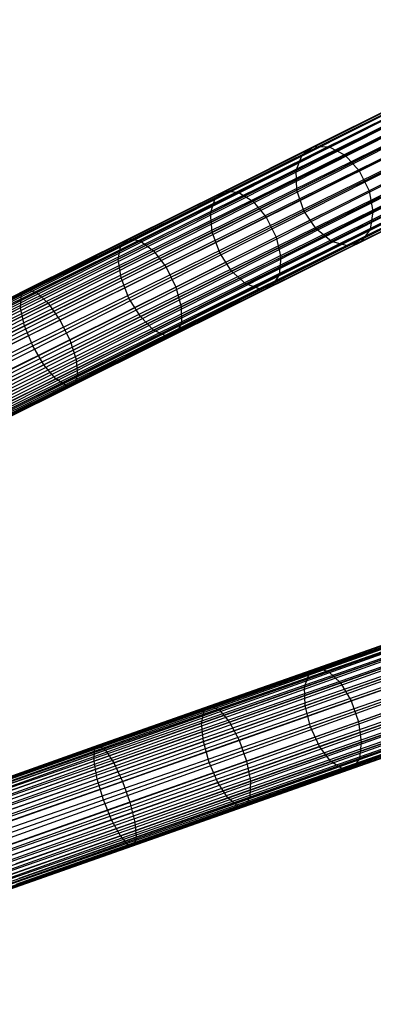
# Model space of a CAD drawing. Extents: x -102 to 102, y -101 to 102.
# Tile 419 of 481: x 61.46 to 68.09, y 18.38 to 36.85. Entities that reach past the tile are written whole.
import ezdxf

# ---------------------------------------------------------------- set-up
doc = ezdxf.new("R2010")
doc.units = 0
doc.header["$LTSCALE"] = 25.4
doc.layers.get('0').update_dxf_attribs({"linetype": 'CONTINUOUS'})

# ---------------------------------------------------------------- blocks, each defined once
blk = doc.blocks.new('NL2500011659_STL')
at = {"color": 0}
for p, q in [((38.296, 20.184, -7.395), (71.758, 36.846, -7.395)), ((38.296, 20.184, -7.605), (71.758, 36.846, -7.395)), ((38.296, 20.184, -7.605), (71.758, 36.846, -7.395)), ((38.296, 20.184, -7.395), (71.758, 36.846, -7.395)), ((71.778, 36.807, -7.809), (38.296, 20.184, -7.605)), ((71.778, 36.807, -7.809), (38.296, 20.184, -7.605)), ((71.758, 36.846, -7.395), (38.316, 20.145, -7.191)), ((71.758, 36.846, -7.395), (38.316, 20.145, -7.191)), ((38.316, 20.145, -7.809), (71.778, 36.807, -7.809)), ((38.316, 20.145, -7.809), (71.778, 36.807, -7.809)), ((38.353, 20.069, -8), (71.778, 36.807, -7.809)), ((38.353, 20.069, -8), (71.778, 36.807, -7.809)), ((38.316, 20.145, -7.191), (71.816, 36.731, -7)), ((38.316, 20.145, -7.191), (71.816, 36.731, -7)), ((38.353, 20.069, -7), (71.816, 36.731, -7)), ((38.353, 20.069, -7), (71.816, 36.731, -7)), ((71.87, 36.621, -8.169), (38.353, 20.069, -8)), ((71.87, 36.621, -8.169), (38.353, 20.069, -8)), ((71.816, 36.731, -7), (38.408, 19.959, -6.831)), ((71.816, 36.731, -7), (38.408, 19.959, -6.831)), ((38.408, 19.959, -8.169), (71.87, 36.621, -8.169)), ((38.408, 19.959, -8.169), (71.87, 36.621, -8.169)), ((38.478, 19.82, -8.309), (71.87, 36.621, -8.169)), ((38.478, 19.82, -8.309), (71.87, 36.621, -8.169)), ((38.408, 19.959, -6.831), (71.94, 36.482, -6.691)), ((38.408, 19.959, -6.831), (71.94, 36.482, -6.691)), ((38.478, 19.82, -6.691), (71.94, 36.482, -6.691)), ((38.478, 19.82, -6.691), (71.94, 36.482, -6.691)), ((71.94, 36.482, -6.691), (38.558, 19.658, -6.586)), ((71.94, 36.482, -6.691), (38.558, 19.658, -6.586)), ((72.02, 36.32, -8.414), (38.478, 19.82, -8.309)), ((72.02, 36.32, -8.414), (38.478, 19.82, -8.309)), ((38.558, 19.658, -8.414), (72.02, 36.32, -8.414)), ((38.558, 19.658, -8.414), (72.02, 36.32, -8.414)), ((38.647, 19.48, -8.478), (72.02, 36.32, -8.414)), ((38.647, 19.48, -8.478), (72.02, 36.32, -8.414)), ((38.558, 19.658, -6.586), (72.109, 36.142, -6.522)), ((38.558, 19.658, -6.586), (72.109, 36.142, -6.522)), ((38.647, 19.48, -6.522), (72.109, 36.142, -6.522)), ((38.647, 19.48, -6.522), (72.109, 36.142, -6.522)), ((38.647, 19.48, -8.478), (72.202, 35.956, -8.5)), ((38.647, 19.48, -8.478), (72.202, 35.956, -8.5)), ((38.74, 19.293, -6.5), (72.202, 35.956, -6.5)), ((38.74, 19.293, -6.5), (72.202, 35.956, -6.5)), ((38.74, 19.293, -8.5), (72.202, 35.956, -8.5)), ((38.74, 19.293, -8.5), (72.202, 35.956, -8.5)), ((38.832, 19.107, -8.478), (72.202, 35.956, -8.5)), ((38.832, 19.107, -8.478), (72.202, 35.956, -8.5)), ((38.832, 19.107, -6.522), (72.294, 35.769, -6.522)), ((38.832, 19.107, -6.522), (72.294, 35.769, -6.522)), ((72.294, 35.769, -6.522), (38.921, 18.929, -6.586)), ((72.294, 35.769, -6.522), (38.921, 18.929, -6.586)), ((72.383, 35.591, -8.414), (38.832, 19.107, -8.478)), ((72.383, 35.591, -8.414), (38.832, 19.107, -8.478)), ((38.921, 18.929, -8.414), (72.383, 35.591, -8.414)), ((38.921, 18.929, -8.414), (72.383, 35.591, -8.414)), ((39.002, 18.767, -8.309), (72.383, 35.591, -8.414)), ((39.002, 18.767, -8.309), (72.383, 35.591, -8.414)), ((38.921, 18.929, -6.586), (72.464, 35.429, -6.691)), ((38.921, 18.929, -6.586), (72.464, 35.429, -6.691)), ((39.002, 18.767, -6.691), (72.464, 35.429, -6.691)), ((39.002, 18.767, -6.691), (72.464, 35.429, -6.691)), ((72.533, 35.29, -8.169), (39.002, 18.767, -8.309)), ((72.533, 35.29, -8.169), (39.002, 18.767, -8.309)), ((72.464, 35.429, -6.691), (39.071, 18.628, -6.831)), ((72.464, 35.429, -6.691), (39.071, 18.628, -6.831)), ((39.071, 18.628, -8.169), (72.533, 35.29, -8.169)), ((39.071, 18.628, -8.169), (72.533, 35.29, -8.169)), ((39.126, 18.518, -8), (72.533, 35.29, -8.169)), ((39.126, 18.518, -8), (72.533, 35.29, -8.169)), ((39.071, 18.628, -6.831), (72.588, 35.18, -7)), ((39.071, 18.628, -6.831), (72.588, 35.18, -7)), ((39.126, 18.518, -7), (72.588, 35.18, -7)), ((39.126, 18.518, -7), (72.588, 35.18, -7)), ((72.626, 35.104, -7.809), (39.126, 18.518, -8)), ((72.626, 35.104, -7.809), (39.126, 18.518, -8)), ((72.588, 35.18, -7), (39.163, 18.442, -7.191)), ((72.588, 35.18, -7), (39.163, 18.442, -7.191)), ((39.163, 18.442, -7.809), (72.626, 35.104, -7.809)), ((39.163, 18.442, -7.809), (72.626, 35.104, -7.809)), ((39.183, 18.403, -7.605), (72.626, 35.104, -7.809)), ((39.183, 18.403, -7.605), (72.626, 35.104, -7.809)), ((68.496, 35.221, -301.388), (66.977, 34.465, -302.97)), ((68.496, 35.221, -301.388), (66.977, 34.465, -302.97)), ((68.809, 35.234, -301.661), (67.261, 34.463, -303.274)), ((68.809, 35.234, -301.661), (67.261, 34.463, -303.274)), ((39.163, 18.442, -7.191), (72.645, 35.065, -7.395)), ((39.163, 18.442, -7.191), (72.645, 35.065, -7.395)), ((72.645, 35.065, -7.395), (39.183, 18.403, -7.605)), ((39.183, 18.403, -7.395), (72.645, 35.065, -7.395)), ((72.645, 35.065, -7.395), (39.183, 18.403, -7.605)), ((39.183, 18.403, -7.395), (72.645, 35.065, -7.395)), ((68.248, 35.049, -301.102), (66.76, 34.309, -302.652)), ((68.248, 35.049, -301.102), (66.76, 34.309, -302.652)), ((69.133, 35.084, -301.875), (67.561, 34.302, -303.512)), ((69.133, 35.084, -301.875), (67.561, 34.302, -303.512)), ((68.107, 34.747, -300.853), (66.647, 34.02, -302.375)), ((68.107, 34.747, -300.853), (66.647, 34.02, -302.375)), ((69.412, 34.799, -301.991), (67.827, 34.01, -303.642)), ((69.412, 34.799, -301.991), (67.827, 34.01, -303.642)), ((66.977, 34.465, -302.97), (65.305, 33.633, -304.346)), ((66.977, 34.465, -302.97), (65.305, 33.633, -304.346)), ((67.261, 34.463, -303.274), (65.556, 33.614, -304.678)), ((67.261, 34.463, -303.274), (65.556, 33.614, -304.678)), ((68.099, 34.367, -300.685), (66.657, 33.649, -302.187)), ((68.099, 34.367, -300.685), (66.657, 33.649, -302.187)), ((66.76, 34.309, -302.652), (66.977, 34.465, -302.97)), ((66.76, 34.309, -302.652), (66.977, 34.465, -302.97)), ((66.977, 34.465, -302.97), (67.261, 34.463, -303.274)), ((66.977, 34.465, -302.97), (67.261, 34.463, -303.274)), ((67.261, 34.463, -303.274), (67.561, 34.302, -303.512)), ((67.261, 34.463, -303.274), (67.561, 34.302, -303.512)), ((69.598, 34.427, -301.991), (68.013, 33.637, -303.642)), ((69.598, 34.427, -301.991), (68.013, 33.637, -303.642)), ((66.76, 34.309, -302.652), (65.123, 33.493, -304)), ((66.76, 34.309, -302.652), (65.123, 33.493, -304)), ((67.561, 34.302, -303.512), (65.831, 33.44, -304.937)), ((67.561, 34.302, -303.512), (65.831, 33.44, -304.937)), ((66.647, 34.02, -302.375), (66.76, 34.309, -302.652)), ((66.647, 34.02, -302.375), (66.76, 34.309, -302.652)), ((67.561, 34.302, -303.512), (67.827, 34.01, -303.642)), ((67.561, 34.302, -303.512), (67.827, 34.01, -303.642)), ((66.647, 34.02, -302.375), (65.039, 33.219, -303.698)), ((66.647, 34.02, -302.375), (65.039, 33.219, -303.698)), ((67.827, 34.01, -303.642), (66.083, 33.141, -305.078)), ((67.827, 34.01, -303.642), (66.083, 33.141, -305.078)), ((66.657, 33.649, -302.187), (66.647, 34.02, -302.375)), ((66.657, 33.649, -302.187), (66.647, 34.02, -302.375)), ((67.827, 34.01, -303.642), (68.013, 33.637, -303.642)), ((67.827, 34.01, -303.642), (68.013, 33.637, -303.642)), ((69.657, 34.032, -301.875), (68.085, 33.249, -303.512)), ((69.657, 34.032, -301.875), (68.085, 33.249, -303.512)), ((66.789, 33.26, -302.12), (68.225, 33.975, -300.625)), ((66.789, 33.26, -302.12), (68.225, 33.975, -300.625)), ((65.305, 33.633, -304.346), (63.503, 32.735, -305.498)), ((65.305, 33.633, -304.346), (63.503, 32.735, -305.498)), ((65.556, 33.614, -304.678), (63.718, 32.699, -305.852)), ((65.556, 33.614, -304.678), (63.718, 32.699, -305.852)), ((66.657, 33.649, -302.187), (65.07, 32.859, -303.493)), ((66.657, 33.649, -302.187), (65.07, 32.859, -303.493)), ((65.123, 33.493, -304), (65.305, 33.633, -304.346)), ((65.123, 33.493, -304), (65.305, 33.633, -304.346)), ((65.305, 33.633, -304.346), (65.556, 33.614, -304.678)), ((65.305, 33.633, -304.346), (65.556, 33.614, -304.678)), ((65.556, 33.614, -304.678), (65.831, 33.44, -304.937)), ((65.556, 33.614, -304.678), (65.831, 33.44, -304.937)), ((68.013, 33.637, -303.642), (66.268, 32.769, -305.078)), ((68.013, 33.637, -303.642), (66.268, 32.769, -305.078)), ((66.789, 33.26, -302.12), (66.657, 33.649, -302.187)), ((66.789, 33.26, -302.12), (66.657, 33.649, -302.187)), ((68.462, 33.639, -300.685), (67.02, 32.921, -302.187)), ((68.462, 33.639, -300.685), (67.02, 32.921, -302.187)), ((68.013, 33.637, -303.642), (68.085, 33.249, -303.512)), ((68.013, 33.637, -303.642), (68.085, 33.249, -303.512)), ((69.581, 33.683, -301.661), (68.033, 32.912, -303.274)), ((69.581, 33.683, -301.661), (68.033, 32.912, -303.274)), ((65.123, 33.493, -304), (63.357, 32.614, -305.128)), ((65.123, 33.493, -304), (63.357, 32.614, -305.128)), ((65.831, 33.44, -304.937), (63.965, 32.511, -306.129)), ((65.831, 33.44, -304.937), (63.965, 32.511, -306.129)), ((65.039, 33.219, -303.698), (65.123, 33.493, -304)), ((65.039, 33.219, -303.698), (65.123, 33.493, -304)), ((65.831, 33.44, -304.937), (66.083, 33.141, -305.078)), ((65.831, 33.44, -304.937), (66.083, 33.141, -305.078)), ((69.383, 33.441, -301.388), (67.864, 32.685, -302.97)), ((69.383, 33.441, -301.388), (67.864, 32.685, -302.97)), ((65.209, 32.474, -303.421), (66.789, 33.26, -302.12)), ((65.209, 32.474, -303.421), (66.789, 33.26, -302.12)), ((68.085, 33.249, -303.512), (66.355, 32.388, -304.937)), ((68.085, 33.249, -303.512), (66.355, 32.388, -304.937)), ((67.02, 32.921, -302.187), (66.789, 33.26, -302.12)), ((67.02, 32.921, -302.187), (66.789, 33.26, -302.12)), ((68.77, 33.417, -300.853), (67.31, 32.689, -302.375)), ((68.77, 33.417, -300.853), (67.31, 32.689, -302.375)), ((69.096, 33.347, -301.102), (67.608, 32.606, -302.652)), ((69.096, 33.347, -301.102), (67.608, 32.606, -302.652)), ((68.085, 33.249, -303.512), (68.033, 32.912, -303.274)), ((68.085, 33.249, -303.512), (68.033, 32.912, -303.274)), ((65.039, 33.219, -303.698), (63.306, 32.356, -304.806)), ((65.039, 33.219, -303.698), (63.306, 32.356, -304.806)), ((66.083, 33.141, -305.078), (64.202, 32.204, -306.28)), ((66.083, 33.141, -305.078), (64.202, 32.204, -306.28)), ((65.07, 32.859, -303.493), (65.039, 33.219, -303.698)), ((65.07, 32.859, -303.493), (65.039, 33.219, -303.698)), ((66.083, 33.141, -305.078), (66.268, 32.769, -305.078)), ((66.083, 33.141, -305.078), (66.268, 32.769, -305.078)), ((67.02, 32.921, -302.187), (65.433, 32.131, -303.493)), ((67.02, 32.921, -302.187), (65.433, 32.131, -303.493)), ((68.033, 32.912, -303.274), (66.328, 32.063, -304.678)), ((68.033, 32.912, -303.274), (66.328, 32.063, -304.678)), ((67.31, 32.689, -302.375), (67.02, 32.921, -302.187)), ((67.31, 32.689, -302.375), (67.02, 32.921, -302.187)), ((68.033, 32.912, -303.274), (67.864, 32.685, -302.97)), ((68.033, 32.912, -303.274), (67.864, 32.685, -302.97)), ((63.503, 32.735, -305.498), (61.593, 31.784, -306.41)), ((63.503, 32.735, -305.498), (61.593, 31.784, -306.41)), ((63.718, 32.699, -305.852), (61.771, 31.729, -306.782)), ((63.718, 32.699, -305.852), (61.771, 31.729, -306.782)), ((63.357, 32.614, -305.128), (63.503, 32.735, -305.498)), ((63.357, 32.614, -305.128), (63.503, 32.735, -305.498)), ((65.07, 32.859, -303.493), (63.359, 32.007, -304.587)), ((65.07, 32.859, -303.493), (63.359, 32.007, -304.587)), ((63.503, 32.735, -305.498), (63.718, 32.699, -305.852)), ((63.503, 32.735, -305.498), (63.718, 32.699, -305.852)), ((63.718, 32.699, -305.852), (63.965, 32.511, -306.129)), ((63.718, 32.699, -305.852), (63.965, 32.511, -306.129)), ((66.268, 32.769, -305.078), (64.387, 31.832, -306.28)), ((66.268, 32.769, -305.078), (64.387, 31.832, -306.28)), ((65.209, 32.474, -303.421), (65.07, 32.859, -303.493)), ((65.209, 32.474, -303.421), (65.07, 32.859, -303.493)), ((67.31, 32.689, -302.375), (65.702, 31.889, -303.698)), ((67.31, 32.689, -302.375), (65.702, 31.889, -303.698)), ((67.864, 32.685, -302.97), (66.192, 31.852, -304.346)), ((67.864, 32.685, -302.97), (66.192, 31.852, -304.346)), ((66.268, 32.769, -305.078), (66.355, 32.388, -304.937)), ((66.268, 32.769, -305.078), (66.355, 32.388, -304.937)), ((67.608, 32.606, -302.652), (67.31, 32.689, -302.375)), ((67.608, 32.606, -302.652), (67.31, 32.689, -302.375)), ((67.864, 32.685, -302.97), (67.608, 32.606, -302.652)), ((67.864, 32.685, -302.97), (67.608, 32.606, -302.652)), ((63.357, 32.614, -305.128), (61.487, 31.683, -306.021)), ((63.357, 32.614, -305.128), (61.487, 31.683, -306.021)), ((63.965, 32.511, -306.129), (61.989, 31.527, -307.073)), ((63.965, 32.511, -306.129), (61.989, 31.527, -307.073)), ((63.306, 32.356, -304.806), (63.357, 32.614, -305.128)), ((63.306, 32.356, -304.806), (63.357, 32.614, -305.128)), ((63.965, 32.511, -306.129), (64.202, 32.204, -306.28)), ((63.965, 32.511, -306.129), (64.202, 32.204, -306.28)), ((67.608, 32.606, -302.652), (65.971, 31.79, -304)), ((67.608, 32.606, -302.652), (65.971, 31.79, -304)), ((63.306, 32.356, -304.806), (61.47, 31.442, -305.683)), ((63.306, 32.356, -304.806), (61.47, 31.442, -305.683)), ((63.359, 32.007, -304.587), (63.306, 32.356, -304.806)), ((63.359, 32.007, -304.587), (63.306, 32.356, -304.806)), ((63.505, 31.625, -304.509), (65.209, 32.474, -303.421)), ((63.505, 31.625, -304.509), (65.209, 32.474, -303.421)), ((66.355, 32.388, -304.937), (64.489, 31.459, -306.129)), ((66.355, 32.388, -304.937), (64.489, 31.459, -306.129)), ((65.433, 32.131, -303.493), (65.209, 32.474, -303.421)), ((65.433, 32.131, -303.493), (65.209, 32.474, -303.421)), ((66.355, 32.388, -304.937), (66.328, 32.063, -304.678)), ((66.355, 32.388, -304.937), (66.328, 32.063, -304.678)), ((64.202, 32.204, -306.28), (62.209, 31.212, -307.232)), ((64.202, 32.204, -306.28), (62.209, 31.212, -307.232)), ((65.433, 32.131, -303.493), (63.721, 31.278, -304.587)), ((65.433, 32.131, -303.493), (63.721, 31.278, -304.587)), ((64.202, 32.204, -306.28), (64.387, 31.832, -306.28)), ((64.202, 32.204, -306.28), (64.387, 31.832, -306.28)), ((65.702, 31.889, -303.698), (65.433, 32.131, -303.493)), ((65.702, 31.889, -303.698), (65.433, 32.131, -303.493)), ((63.359, 32.007, -304.587), (61.546, 31.104, -305.453)), ((63.359, 32.007, -304.587), (61.546, 31.104, -305.453)), ((63.505, 31.625, -304.509), (63.359, 32.007, -304.587)), ((63.505, 31.625, -304.509), (63.359, 32.007, -304.587)), ((66.328, 32.063, -304.678), (64.49, 31.148, -305.852)), ((66.328, 32.063, -304.678), (64.49, 31.148, -305.852)), ((66.328, 32.063, -304.678), (66.192, 31.852, -304.346)), ((66.328, 32.063, -304.678), (66.192, 31.852, -304.346)), ((61.593, 31.784, -306.41), (59.602, 30.793, -307.071)), ((61.593, 31.784, -306.41), (59.602, 30.793, -307.071)), ((61.487, 31.683, -306.021), (61.593, 31.784, -306.41)), ((61.487, 31.683, -306.021), (61.593, 31.784, -306.41)), ((61.593, 31.784, -306.41), (61.771, 31.729, -306.782)), ((61.593, 31.784, -306.41), (61.771, 31.729, -306.782)), ((64.387, 31.832, -306.28), (62.395, 30.84, -307.232)), ((64.387, 31.832, -306.28), (62.395, 30.84, -307.232)), ((65.702, 31.889, -303.698), (63.969, 31.026, -304.806)), ((65.702, 31.889, -303.698), (63.969, 31.026, -304.806)), ((65.971, 31.79, -304), (64.205, 30.911, -305.128)), ((65.971, 31.79, -304), (64.205, 30.911, -305.128)), ((64.387, 31.832, -306.28), (64.489, 31.459, -306.129)), ((64.387, 31.832, -306.28), (64.489, 31.459, -306.129)), ((66.192, 31.852, -304.346), (64.389, 30.955, -305.498)), ((66.192, 31.852, -304.346), (64.389, 30.955, -305.498)), ((65.971, 31.79, -304), (65.702, 31.889, -303.698)), ((65.971, 31.79, -304), (65.702, 31.889, -303.698)), ((66.192, 31.852, -304.346), (65.971, 31.79, -304)), ((66.192, 31.852, -304.346), (65.971, 31.79, -304)), ((61.487, 31.683, -306.021), (59.537, 30.712, -306.668)), ((61.487, 31.683, -306.021), (59.537, 30.712, -306.668)), ((61.771, 31.729, -306.782), (59.741, 30.718, -307.456)), ((61.771, 31.729, -306.782), (59.741, 30.718, -307.456)), ((61.47, 31.442, -305.683), (61.487, 31.683, -306.021)), ((61.47, 31.442, -305.683), (61.487, 31.683, -306.021)), ((61.701, 30.727, -305.372), (63.505, 31.625, -304.509)), ((61.701, 30.727, -305.372), (63.505, 31.625, -304.509)), ((61.771, 31.729, -306.782), (61.989, 31.527, -307.073)), ((61.771, 31.729, -306.782), (61.989, 31.527, -307.073)), ((63.721, 31.278, -304.587), (63.505, 31.625, -304.509)), ((63.721, 31.278, -304.587), (63.505, 31.625, -304.509)), ((61.47, 31.442, -305.683), (59.556, 30.489, -306.318)), ((61.47, 31.442, -305.683), (59.556, 30.489, -306.318)), ((61.989, 31.527, -307.073), (59.928, 30.501, -307.757)), ((61.989, 31.527, -307.073), (59.928, 30.501, -307.757)), ((61.546, 31.104, -305.453), (61.47, 31.442, -305.683)), ((61.546, 31.104, -305.453), (61.47, 31.442, -305.683)), ((61.989, 31.527, -307.073), (62.209, 31.212, -307.232)), ((61.989, 31.527, -307.073), (62.209, 31.212, -307.232)), ((64.489, 31.459, -306.129), (62.513, 30.474, -307.073)), ((64.489, 31.459, -306.129), (62.513, 30.474, -307.073)), ((64.489, 31.459, -306.129), (64.49, 31.148, -305.852)), ((64.489, 31.459, -306.129), (64.49, 31.148, -305.852)), ((62.209, 31.212, -307.232), (60.132, 30.178, -307.921)), ((62.209, 31.212, -307.232), (60.132, 30.178, -307.921)), ((63.721, 31.278, -304.587), (61.908, 30.376, -305.453)), ((63.721, 31.278, -304.587), (61.908, 30.376, -305.453)), ((62.209, 31.212, -307.232), (62.395, 30.84, -307.232)), ((62.209, 31.212, -307.232), (62.395, 30.84, -307.232)), ((63.969, 31.026, -304.806), (63.721, 31.278, -304.587)), ((63.969, 31.026, -304.806), (63.721, 31.278, -304.587)), ((61.546, 31.104, -305.453), (59.656, 30.163, -306.08)), ((61.546, 31.104, -305.453), (59.656, 30.163, -306.08)), ((61.701, 30.727, -305.372), (61.546, 31.104, -305.453)), ((61.701, 30.727, -305.372), (61.546, 31.104, -305.453)), ((63.969, 31.026, -304.806), (62.133, 30.112, -305.683)), ((63.969, 31.026, -304.806), (62.133, 30.112, -305.683)), ((64.49, 31.148, -305.852), (62.543, 30.179, -306.782)), ((64.49, 31.148, -305.852), (62.543, 30.179, -306.782)), ((64.205, 30.911, -305.128), (63.969, 31.026, -304.806)), ((64.205, 30.911, -305.128), (63.969, 31.026, -304.806)), ((64.49, 31.148, -305.852), (64.389, 30.955, -305.498)), ((64.49, 31.148, -305.852), (64.389, 30.955, -305.498)), ((62.395, 30.84, -307.232), (60.317, 29.806, -307.921)), ((62.395, 30.84, -307.232), (60.317, 29.806, -307.921)), ((64.205, 30.911, -305.128), (62.335, 29.98, -306.021)), ((64.205, 30.911, -305.128), (62.335, 29.98, -306.021)), ((62.395, 30.84, -307.232), (62.513, 30.474, -307.073)), ((62.395, 30.84, -307.232), (62.513, 30.474, -307.073)), ((64.389, 30.955, -305.498), (62.48, 30.004, -306.41)), ((64.389, 30.955, -305.498), (62.48, 30.004, -306.41)), ((64.389, 30.955, -305.498), (64.205, 30.911, -305.128)), ((64.389, 30.955, -305.498), (64.205, 30.911, -305.128)), ((59.819, 29.79, -305.996), (61.701, 30.727, -305.372)), ((59.819, 29.79, -305.996), (61.701, 30.727, -305.372)), ((61.908, 30.376, -305.453), (61.701, 30.727, -305.372)), ((61.908, 30.376, -305.453), (61.701, 30.727, -305.372)), ((62.513, 30.474, -307.073), (60.452, 29.448, -307.757)), ((62.513, 30.474, -307.073), (60.452, 29.448, -307.757)), ((62.513, 30.474, -307.073), (62.543, 30.179, -306.782)), ((62.513, 30.474, -307.073), (62.543, 30.179, -306.782)), ((61.908, 30.376, -305.453), (60.018, 29.435, -306.08)), ((61.908, 30.376, -305.453), (60.018, 29.435, -306.08)), ((62.133, 30.112, -305.683), (61.908, 30.376, -305.453)), ((62.133, 30.112, -305.683), (61.908, 30.376, -305.453)), ((62.133, 30.112, -305.683), (60.218, 29.158, -306.318)), ((62.133, 30.112, -305.683), (60.218, 29.158, -306.318)), ((62.543, 30.179, -306.782), (60.513, 29.168, -307.456)), ((62.543, 30.179, -306.782), (60.513, 29.168, -307.456)), ((62.335, 29.98, -306.021), (62.133, 30.112, -305.683)), ((62.335, 29.98, -306.021), (62.133, 30.112, -305.683)), ((62.543, 30.179, -306.782), (62.48, 30.004, -306.41)), ((62.543, 30.179, -306.782), (62.48, 30.004, -306.41)), ((62.335, 29.98, -306.021), (60.385, 29.009, -306.668)), ((62.335, 29.98, -306.021), (60.385, 29.009, -306.668)), ((62.48, 30.004, -306.41), (60.489, 29.012, -307.071)), ((62.48, 30.004, -306.41), (60.489, 29.012, -307.071)), ((62.48, 30.004, -306.41), (62.335, 29.98, -306.021)), ((62.48, 30.004, -306.41), (62.335, 29.98, -306.021)), ((40.487, 15.326, -7.395), (75.743, 27.75, -7.395)), ((40.487, 15.326, -7.605), (75.743, 27.75, -7.395)), ((40.487, 15.326, -7.605), (75.743, 27.75, -7.395)), ((40.487, 15.326, -7.395), (75.743, 27.75, -7.395)), ((75.758, 27.709, -7.809), (40.487, 15.326, -7.605)), ((75.758, 27.709, -7.809), (40.487, 15.326, -7.605)), ((75.743, 27.75, -7.395), (40.502, 15.285, -7.191)), ((75.743, 27.75, -7.395), (40.502, 15.285, -7.191)), ((40.502, 15.285, -7.809), (75.758, 27.709, -7.809)), ((40.502, 15.285, -7.809), (75.758, 27.709, -7.809)), ((40.53, 15.205, -8), (75.758, 27.709, -7.809)), ((40.53, 15.205, -8), (75.758, 27.709, -7.809)), ((40.502, 15.285, -7.191), (75.786, 27.629, -7)), ((40.502, 15.285, -7.191), (75.786, 27.629, -7)), ((40.53, 15.205, -7), (75.786, 27.629, -7)), ((40.53, 15.205, -7), (75.786, 27.629, -7)), ((75.786, 27.629, -7), (40.571, 15.089, -6.831)), ((75.786, 27.629, -7), (40.571, 15.089, -6.831)), ((75.827, 27.513, -8.169), (40.53, 15.205, -8)), ((75.827, 27.513, -8.169), (40.53, 15.205, -8)), ((40.571, 15.089, -8.169), (75.827, 27.513, -8.169)), ((40.571, 15.089, -8.169), (75.827, 27.513, -8.169)), ((40.571, 15.089, -6.831), (75.878, 27.367, -6.691)), ((40.571, 15.089, -6.831), (75.878, 27.367, -6.691)), ((40.622, 14.943, -8.309), (75.827, 27.513, -8.169)), ((40.622, 14.943, -8.309), (75.827, 27.513, -8.169)), ((40.622, 14.943, -6.691), (75.878, 27.367, -6.691)), ((40.622, 14.943, -6.691), (75.878, 27.367, -6.691)), ((75.878, 27.367, -6.691), (40.683, 14.772, -6.586)), ((75.878, 27.367, -6.691), (40.683, 14.772, -6.586)), ((75.939, 27.196, -8.414), (40.622, 14.943, -8.309)), ((75.939, 27.196, -8.414), (40.622, 14.943, -8.309)), ((40.683, 14.772, -8.414), (75.939, 27.196, -8.414)), ((40.683, 14.772, -8.414), (75.939, 27.196, -8.414)), ((40.749, 14.585, -8.478), (75.939, 27.196, -8.414)), ((40.749, 14.585, -8.478), (75.939, 27.196, -8.414)), ((40.683, 14.772, -6.586), (76.005, 27.008, -6.522)), ((40.683, 14.772, -6.586), (76.005, 27.008, -6.522)), ((40.749, 14.585, -6.522), (76.005, 27.008, -6.522)), ((40.749, 14.585, -6.522), (76.005, 27.008, -6.522)), ((40.749, 14.585, -8.478), (76.074, 26.812, -8.5)), ((40.749, 14.585, -8.478), (76.074, 26.812, -8.5)), ((40.818, 14.388, -6.5), (76.074, 26.812, -6.5)), ((40.818, 14.388, -6.5), (76.074, 26.812, -6.5)), ((40.818, 14.388, -8.5), (76.074, 26.812, -8.5)), ((40.818, 14.388, -8.5), (76.074, 26.812, -8.5)), ((40.887, 14.192, -8.478), (76.074, 26.812, -8.5)), ((40.887, 14.192, -8.478), (76.074, 26.812, -8.5)), ((40.887, 14.192, -6.522), (76.143, 26.616, -6.522)), ((40.887, 14.192, -6.522), (76.143, 26.616, -6.522)), ((76.143, 26.616, -6.522), (40.953, 14.005, -6.586)), ((76.143, 26.616, -6.522), (40.953, 14.005, -6.586)), ((76.209, 26.429, -8.414), (40.887, 14.192, -8.478)), ((76.209, 26.429, -8.414), (40.887, 14.192, -8.478)), ((40.953, 14.005, -8.414), (76.209, 26.429, -8.414)), ((40.953, 14.005, -8.414), (76.209, 26.429, -8.414)), ((41.013, 13.834, -8.309), (76.209, 26.429, -8.414)), ((41.013, 13.834, -8.309), (76.209, 26.429, -8.414)), ((40.953, 14.005, -6.586), (76.269, 26.258, -6.691)), ((40.953, 14.005, -6.586), (76.269, 26.258, -6.691)), ((41.013, 13.834, -6.691), (76.269, 26.258, -6.691)), ((41.013, 13.834, -6.691), (76.269, 26.258, -6.691)), ((76.269, 26.258, -6.691), (41.065, 13.688, -6.831)), ((76.269, 26.258, -6.691), (41.065, 13.688, -6.831)), ((76.321, 26.111, -8.169), (41.013, 13.834, -8.309)), ((76.321, 26.111, -8.169), (41.013, 13.834, -8.309)), ((41.065, 13.688, -8.169), (76.321, 26.111, -8.169)), ((41.065, 13.688, -8.169), (76.321, 26.111, -8.169)), ((41.106, 13.572, -8), (76.321, 26.111, -8.169)), ((41.106, 13.572, -8), (76.321, 26.111, -8.169)), ((41.065, 13.688, -6.831), (76.362, 25.995, -7)), ((41.065, 13.688, -6.831), (76.362, 25.995, -7)), ((41.106, 13.572, -7), (76.362, 25.995, -7)), ((41.106, 13.572, -7), (76.362, 25.995, -7)), ((76.39, 25.915, -7.809), (41.106, 13.572, -8)), ((76.39, 25.915, -7.809), (41.106, 13.572, -8)), ((76.362, 25.995, -7), (41.134, 13.491, -7.191)), ((76.362, 25.995, -7), (41.134, 13.491, -7.191)), ((41.134, 13.491, -7.809), (76.39, 25.915, -7.809)), ((41.134, 13.491, -7.809), (76.39, 25.915, -7.809)), ((41.134, 13.491, -7.191), (76.404, 25.874, -7.395)), ((41.134, 13.491, -7.191), (76.404, 25.874, -7.395)), ((41.148, 13.45, -7.605), (76.39, 25.915, -7.809)), ((41.148, 13.45, -7.605), (76.39, 25.915, -7.809)), ((76.404, 25.874, -7.395), (41.148, 13.45, -7.605)), ((41.148, 13.45, -7.395), (76.404, 25.874, -7.395)), ((76.404, 25.874, -7.395), (41.148, 13.45, -7.605)), ((41.148, 13.45, -7.395), (76.404, 25.874, -7.395)), ((68.944, 25.354, -304.346), (67.045, 24.685, -305.498)), ((68.944, 25.354, -304.346), (67.045, 24.685, -305.498)), ((69.191, 25.305, -304.678), (67.254, 24.622, -305.852)), ((69.191, 25.305, -304.678), (67.254, 24.622, -305.852)), ((68.746, 25.238, -304), (66.886, 24.583, -305.128)), ((68.746, 25.238, -304), (66.886, 24.583, -305.128)), ((68.63, 24.977, -303.698), (66.803, 24.333, -304.806)), ((68.63, 24.977, -303.698), (66.803, 24.333, -304.806)), ((69.442, 25.098, -304.937), (67.476, 24.406, -306.129)), ((69.442, 25.098, -304.937), (67.476, 24.406, -306.129)), ((69.655, 24.771, -305.078), (67.674, 24.073, -306.28)), ((69.655, 24.771, -305.078), (67.674, 24.073, -306.28)), ((66.886, 24.583, -305.128), (64.915, 23.888, -306.021)), ((66.886, 24.583, -305.128), (64.915, 23.888, -306.021)), ((67.045, 24.685, -305.498), (65.033, 23.976, -306.41)), ((67.045, 24.685, -305.498), (65.033, 23.976, -306.41)), ((67.254, 24.622, -305.852), (65.202, 23.9, -306.782)), ((67.254, 24.622, -305.852), (65.202, 23.9, -306.782)), ((66.803, 24.333, -304.806), (66.886, 24.583, -305.128)), ((66.803, 24.333, -304.806), (66.886, 24.583, -305.128)), ((68.616, 24.615, -303.493), (66.812, 23.98, -304.587)), ((68.616, 24.615, -303.493), (66.812, 23.98, -304.587)), ((66.886, 24.583, -305.128), (67.045, 24.685, -305.498)), ((66.886, 24.583, -305.128), (67.045, 24.685, -305.498)), ((67.045, 24.685, -305.498), (67.254, 24.622, -305.852)), ((67.045, 24.685, -305.498), (67.254, 24.622, -305.852)), ((67.254, 24.622, -305.852), (67.476, 24.406, -306.129)), ((67.254, 24.622, -305.852), (67.476, 24.406, -306.129)), ((67.476, 24.406, -306.129), (65.394, 23.672, -307.073)), ((67.476, 24.406, -306.129), (65.394, 23.672, -307.073)), ((67.476, 24.406, -306.129), (67.674, 24.073, -306.28)), ((67.476, 24.406, -306.129), (67.674, 24.073, -306.28)), ((69.794, 24.379, -305.078), (67.812, 23.68, -306.28)), ((69.794, 24.379, -305.078), (67.812, 23.68, -306.28)), ((66.803, 24.333, -304.806), (64.869, 23.652, -305.683)), ((66.803, 24.333, -304.806), (64.869, 23.652, -305.683)), ((66.812, 23.98, -304.587), (66.803, 24.333, -304.806)), ((66.812, 23.98, -304.587), (66.803, 24.333, -304.806)), ((66.911, 23.583, -304.509), (68.706, 24.216, -303.421)), ((66.911, 23.583, -304.509), (68.706, 24.216, -303.421)), ((67.674, 24.073, -306.28), (65.574, 23.333, -307.232)), ((67.674, 24.073, -306.28), (65.574, 23.333, -307.232)), ((67.674, 24.073, -306.28), (67.812, 23.68, -306.28)), ((67.674, 24.073, -306.28), (67.812, 23.68, -306.28)), ((64.915, 23.888, -306.021), (62.861, 23.164, -306.668)), ((64.915, 23.888, -306.021), (62.861, 23.164, -306.668)), ((65.033, 23.976, -306.41), (62.936, 23.237, -307.071)), ((65.033, 23.976, -306.41), (62.936, 23.237, -307.071)), ((65.202, 23.9, -306.782), (63.064, 23.146, -307.456)), ((65.202, 23.9, -306.782), (63.064, 23.146, -307.456)), ((64.869, 23.652, -305.683), (64.915, 23.888, -306.021)), ((64.869, 23.652, -305.683), (64.915, 23.888, -306.021)), ((66.812, 23.98, -304.587), (64.903, 23.307, -305.453)), ((66.812, 23.98, -304.587), (64.903, 23.307, -305.453)), ((64.915, 23.888, -306.021), (65.033, 23.976, -306.41)), ((64.915, 23.888, -306.021), (65.033, 23.976, -306.41)), ((65.033, 23.976, -306.41), (65.202, 23.9, -306.782)), ((65.033, 23.976, -306.41), (65.202, 23.9, -306.782)), ((65.202, 23.9, -306.782), (65.394, 23.672, -307.073)), ((65.202, 23.9, -306.782), (65.394, 23.672, -307.073)), ((66.911, 23.583, -304.509), (66.812, 23.98, -304.587)), ((66.911, 23.583, -304.509), (66.812, 23.98, -304.587)), ((68.886, 23.848, -303.493), (67.083, 23.213, -304.587)), ((68.886, 23.848, -303.493), (67.083, 23.213, -304.587)), ((69.833, 23.99, -304.937), (67.867, 23.297, -306.129)), ((69.833, 23.99, -304.937), (67.867, 23.297, -306.129)), ((64.869, 23.652, -305.683), (62.852, 22.941, -306.318)), ((64.869, 23.652, -305.683), (62.852, 22.941, -306.318)), ((65.394, 23.672, -307.073), (63.223, 22.907, -307.757)), ((65.394, 23.672, -307.073), (63.223, 22.907, -307.757)), ((64.903, 23.307, -305.453), (64.869, 23.652, -305.683)), ((64.903, 23.307, -305.453), (64.869, 23.652, -305.683)), ((65.394, 23.672, -307.073), (65.574, 23.333, -307.232)), ((65.394, 23.672, -307.073), (65.574, 23.333, -307.232)), ((67.812, 23.68, -306.28), (65.713, 22.941, -307.232)), ((67.812, 23.68, -306.28), (65.713, 22.941, -307.232)), ((67.812, 23.68, -306.28), (67.867, 23.297, -306.129)), ((67.812, 23.68, -306.28), (67.867, 23.297, -306.129)), ((69.766, 23.671, -304.678), (67.83, 22.989, -305.852)), ((69.766, 23.671, -304.678), (67.83, 22.989, -305.852)), ((65.01, 22.913, -305.372), (66.911, 23.583, -304.509)), ((65.01, 22.913, -305.372), (66.911, 23.583, -304.509)), ((67.083, 23.213, -304.587), (66.911, 23.583, -304.509)), ((67.083, 23.213, -304.587), (66.911, 23.583, -304.509)), ((69.124, 23.575, -303.698), (67.297, 22.932, -304.806)), ((69.124, 23.575, -303.698), (67.297, 22.932, -304.806)), ((69.605, 23.478, -304.346), (67.706, 22.809, -305.498)), ((69.605, 23.478, -304.346), (67.706, 22.809, -305.498)), ((64.903, 23.307, -305.453), (62.911, 22.605, -306.08)), ((64.903, 23.307, -305.453), (62.911, 22.605, -306.08)), ((65.574, 23.333, -307.232), (63.386, 22.561, -307.921)), ((65.574, 23.333, -307.232), (63.386, 22.561, -307.921)), ((65.01, 22.913, -305.372), (64.903, 23.307, -305.453)), ((65.01, 22.913, -305.372), (64.903, 23.307, -305.453)), ((65.574, 23.333, -307.232), (65.713, 22.941, -307.232)), ((65.574, 23.333, -307.232), (65.713, 22.941, -307.232)), ((67.867, 23.297, -306.129), (65.785, 22.563, -307.073)), ((67.867, 23.297, -306.129), (65.785, 22.563, -307.073)), ((69.378, 23.444, -304), (67.518, 22.789, -305.128)), ((69.378, 23.444, -304), (67.518, 22.789, -305.128)), ((67.867, 23.297, -306.129), (67.83, 22.989, -305.852)), ((67.867, 23.297, -306.129), (67.83, 22.989, -305.852)), ((62.861, 23.164, -306.668), (60.75, 22.421, -307.06)), ((62.861, 23.164, -306.668), (60.75, 22.421, -307.06)), ((62.936, 23.237, -307.071), (60.78, 22.477, -307.471)), ((62.936, 23.237, -307.071), (60.78, 22.477, -307.471)), ((63.064, 23.146, -307.456), (60.866, 22.371, -307.863)), ((63.064, 23.146, -307.456), (60.866, 22.371, -307.863)), ((62.852, 22.941, -306.318), (62.861, 23.164, -306.668)), ((62.852, 22.941, -306.318), (62.861, 23.164, -306.668)), ((62.861, 23.164, -306.668), (62.936, 23.237, -307.071)), ((62.861, 23.164, -306.668), (62.936, 23.237, -307.071)), ((62.936, 23.237, -307.071), (63.064, 23.146, -307.456)), ((62.936, 23.237, -307.071), (63.064, 23.146, -307.456)), ((63.064, 23.146, -307.456), (63.223, 22.907, -307.757)), ((63.064, 23.146, -307.456), (63.223, 22.907, -307.757)), ((67.083, 23.213, -304.587), (65.173, 22.54, -305.453)), ((67.083, 23.213, -304.587), (65.173, 22.54, -305.453)), ((67.297, 22.932, -304.806), (67.083, 23.213, -304.587)), ((67.297, 22.932, -304.806), (67.083, 23.213, -304.587)), ((62.852, 22.941, -306.318), (60.78, 22.211, -306.702)), ((62.852, 22.941, -306.318), (60.78, 22.211, -306.702)), ((63.223, 22.907, -307.757), (60.992, 22.121, -308.17)), ((63.223, 22.907, -307.757), (60.992, 22.121, -308.17)), ((62.911, 22.605, -306.08), (62.852, 22.941, -306.318)), ((62.911, 22.605, -306.08), (62.852, 22.941, -306.318)), ((63.028, 22.215, -305.996), (65.01, 22.913, -305.372)), ((63.028, 22.215, -305.996), (65.01, 22.913, -305.372)), ((63.223, 22.907, -307.757), (63.386, 22.561, -307.921)), ((63.223, 22.907, -307.757), (63.386, 22.561, -307.921)), ((65.713, 22.941, -307.232), (63.524, 22.169, -307.921)), ((65.713, 22.941, -307.232), (63.524, 22.169, -307.921)), ((65.173, 22.54, -305.453), (65.01, 22.913, -305.372)), ((65.173, 22.54, -305.453), (65.01, 22.913, -305.372)), ((67.297, 22.932, -304.806), (65.363, 22.25, -305.683)), ((67.297, 22.932, -304.806), (65.363, 22.25, -305.683)), ((65.713, 22.941, -307.232), (65.785, 22.563, -307.073)), ((65.713, 22.941, -307.232), (65.785, 22.563, -307.073)), ((67.83, 22.989, -305.852), (65.778, 22.266, -306.782)), ((67.83, 22.989, -305.852), (65.778, 22.266, -306.782)), ((67.518, 22.789, -305.128), (67.297, 22.932, -304.806)), ((67.518, 22.789, -305.128), (67.297, 22.932, -304.806)), ((67.83, 22.989, -305.852), (67.706, 22.809, -305.498)), ((67.83, 22.989, -305.852), (67.706, 22.809, -305.498)), ((67.518, 22.789, -305.128), (65.547, 22.094, -306.021)), ((67.518, 22.789, -305.128), (65.547, 22.094, -306.021)), ((67.706, 22.809, -305.498), (65.694, 22.1, -306.41)), ((67.706, 22.809, -305.498), (65.694, 22.1, -306.41)), ((67.706, 22.809, -305.498), (67.518, 22.789, -305.128)), ((67.706, 22.809, -305.498), (67.518, 22.789, -305.128)), ((62.911, 22.605, -306.08), (60.865, 21.884, -306.459)), ((62.911, 22.605, -306.08), (60.865, 21.884, -306.459)), ((63.386, 22.561, -307.921), (61.137, 21.769, -308.338)), ((63.386, 22.561, -307.921), (61.137, 21.769, -308.338)), ((63.028, 22.215, -305.996), (62.911, 22.605, -306.08)), ((63.028, 22.215, -305.996), (62.911, 22.605, -306.08)), ((65.173, 22.54, -305.453), (63.182, 21.838, -306.08)), ((65.173, 22.54, -305.453), (63.182, 21.838, -306.08)), ((63.386, 22.561, -307.921), (63.524, 22.169, -307.921)), ((63.386, 22.561, -307.921), (63.524, 22.169, -307.921)), ((65.785, 22.563, -307.073), (63.614, 21.798, -307.757)), ((65.785, 22.563, -307.073), (63.614, 21.798, -307.757)), ((65.363, 22.25, -305.683), (65.173, 22.54, -305.453)), ((65.363, 22.25, -305.683), (65.173, 22.54, -305.453)), ((65.785, 22.563, -307.073), (65.778, 22.266, -306.782)), ((65.785, 22.563, -307.073), (65.778, 22.266, -306.782)), ((60.991, 21.497, -306.374), (63.028, 22.215, -305.996)), ((60.991, 21.497, -306.374), (63.028, 22.215, -305.996)), ((63.524, 22.169, -307.921), (61.275, 21.377, -308.338)), ((63.524, 22.169, -307.921), (61.275, 21.377, -308.338)), ((63.182, 21.838, -306.08), (63.028, 22.215, -305.996)), ((63.182, 21.838, -306.08), (63.028, 22.215, -305.996)), ((65.363, 22.25, -305.683), (63.346, 21.539, -306.318)), ((65.363, 22.25, -305.683), (63.346, 21.539, -306.318)), ((63.524, 22.169, -307.921), (63.614, 21.798, -307.757)), ((63.524, 22.169, -307.921), (63.614, 21.798, -307.757)), ((65.778, 22.266, -306.782), (63.639, 21.512, -307.456)), ((65.778, 22.266, -306.782), (63.639, 21.512, -307.456)), ((65.547, 22.094, -306.021), (65.363, 22.25, -305.683)), ((65.547, 22.094, -306.021), (65.363, 22.25, -305.683)), ((65.778, 22.266, -306.782), (65.694, 22.1, -306.41)), ((65.778, 22.266, -306.782), (65.694, 22.1, -306.41)), ((65.547, 22.094, -306.021), (63.493, 21.37, -306.668)), ((65.547, 22.094, -306.021), (63.493, 21.37, -306.668)), ((65.694, 22.1, -306.41), (63.597, 21.361, -307.071)), ((65.694, 22.1, -306.41), (63.597, 21.361, -307.071)), ((65.694, 22.1, -306.41), (65.547, 22.094, -306.021)), ((65.694, 22.1, -306.41), (65.547, 22.094, -306.021)), ((63.182, 21.838, -306.08), (61.135, 21.117, -306.459)), ((63.182, 21.838, -306.08), (61.135, 21.117, -306.459)), ((63.614, 21.798, -307.757), (61.383, 21.012, -308.17)), ((63.614, 21.798, -307.757), (61.383, 21.012, -308.17)), ((63.346, 21.539, -306.318), (63.182, 21.838, -306.08)), ((63.346, 21.539, -306.318), (63.182, 21.838, -306.08)), ((63.614, 21.798, -307.757), (63.639, 21.512, -307.456)), ((63.614, 21.798, -307.757), (63.639, 21.512, -307.456)), ((63.346, 21.539, -306.318), (61.274, 20.809, -306.702)), ((63.346, 21.539, -306.318), (61.274, 20.809, -306.702)), ((63.639, 21.512, -307.456), (61.442, 20.738, -307.863)), ((63.639, 21.512, -307.456), (61.442, 20.738, -307.863)), ((63.493, 21.37, -306.668), (63.346, 21.539, -306.318)), ((63.493, 21.37, -306.668), (63.346, 21.539, -306.318)), ((63.639, 21.512, -307.456), (63.597, 21.361, -307.071)), ((63.639, 21.512, -307.456), (63.597, 21.361, -307.071)), ((63.493, 21.37, -306.668), (61.382, 20.627, -307.06)), ((63.493, 21.37, -306.668), (61.382, 20.627, -307.06)), ((63.597, 21.361, -307.071), (61.441, 20.601, -307.471)), ((63.597, 21.361, -307.071), (61.441, 20.601, -307.471)), ((63.597, 21.361, -307.071), (63.493, 21.37, -306.668)), ((63.597, 21.361, -307.071), (63.493, 21.37, -306.668))]:
    blk.add_line(p, q, dxfattribs=at)

msp = doc.modelspace()

# ---------------------------------------------------------------- block references
at = {"color": 0}
msp.add_blockref('NL2500011659_STL', (0, 0), dxfattribs=at)

doc.saveas('drawing.dxf')
